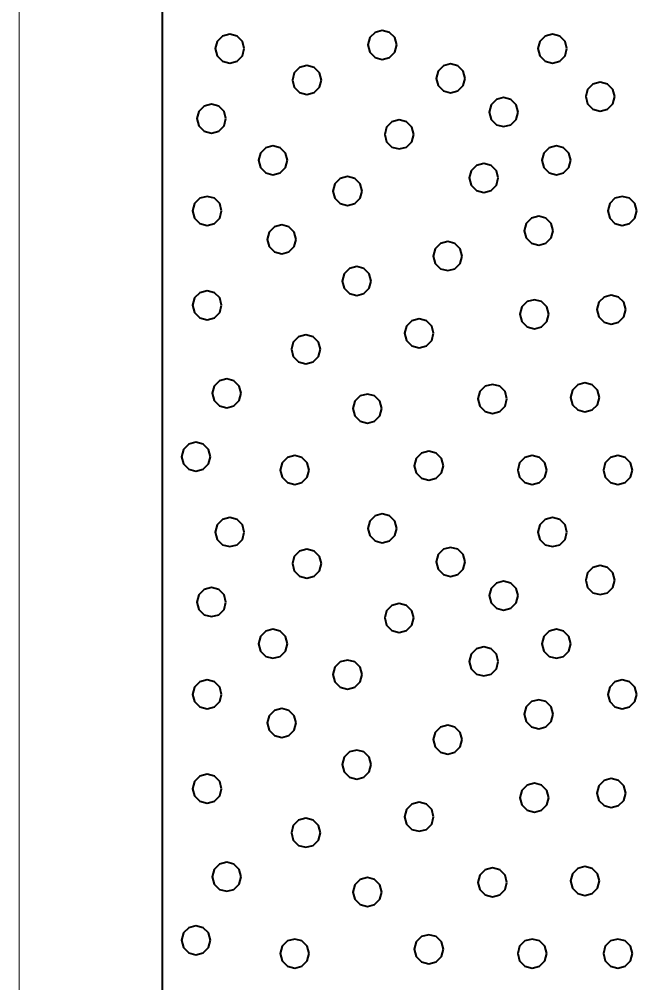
# Model space of a CAD drawing. Extents: x -76 to 974, y -1080 to -735.
# Drawn here: x 193.39 to 196.63, y -941.3 to -936.24 of the extents above; entities that cross this region are included whole.
import ezdxf

# ---------------------------------------------------------------- set-up
doc = ezdxf.new("R2010")
doc.units = 0
doc.header["$LTSCALE"] = 0.36
doc.layers.add('27', color=7, linetype='Continuous', lineweight=40)
doc.layers.add('7', color=7, linetype='Continuous', lineweight=13)

msp = doc.modelspace()

# ---------------------------------------------------------------- linework, layer by layer
at = {"layer": '27'}
msp.add_line((194.1412, -936.1789), (194.1412, -946.1789), dxfattribs=at)
for points in [[(194.5731, -936.3916), (194.5629, -936.3535), (194.535, -936.3256), (194.4969, -936.3154), (194.4588, -936.3256), (194.4309, -936.3535), (194.4207, -936.3916), (194.4309, -936.4297), (194.4588, -936.4575), (194.4969, -936.4678), (194.535, -936.4575), (194.5629, -936.4297)], [(195.374, -936.372), (195.3638, -936.3339), (195.3359, -936.306), (195.2978, -936.2958), (195.2597, -936.306), (195.2319, -936.3339), (195.2216, -936.372), (195.2319, -936.4101), (195.2597, -936.438), (195.2978, -936.4482), (195.3359, -936.438), (195.3638, -936.4101)], [(196.2677, -936.3916), (196.2575, -936.3535), (196.2296, -936.3256), (196.1915, -936.3154), (196.1534, -936.3256), (196.1255, -936.3535), (196.1153, -936.3916), (196.1255, -936.4297), (196.1534, -936.4576), (196.1915, -936.4678), (196.2296, -936.4576), (196.2575, -936.4297)], [(194.978, -936.5568), (194.9678, -936.5187), (194.9399, -936.4908), (194.9018, -936.4806), (194.8637, -936.4908), (194.8358, -936.5187), (194.8256, -936.5568), (194.8358, -936.5949), (194.8637, -936.6228), (194.9018, -936.633), (194.9399, -936.6228), (194.9678, -936.5949)], [(195.7331, -936.5478), (195.7229, -936.5097), (195.695, -936.4818), (195.6569, -936.4716), (195.6188, -936.4818), (195.5909, -936.5097), (195.5807, -936.5478), (195.5909, -936.5859), (195.6188, -936.6138), (195.6569, -936.624), (195.695, -936.6138), (195.7229, -936.5859)], [(196.5186, -936.6437), (196.5083, -936.6056), (196.4805, -936.5777), (196.4424, -936.5675), (196.4043, -936.5777), (196.3764, -936.6056), (196.3662, -936.6437), (196.3764, -936.6818), (196.4043, -936.7097), (196.4424, -936.7199), (196.4805, -936.7097), (196.5083, -936.6818)], [(194.4769, -936.7594), (194.4667, -936.7213), (194.4388, -936.6934), (194.4007, -936.6832), (194.3626, -936.6934), (194.3347, -936.7213), (194.3245, -936.7594), (194.3347, -936.7975), (194.3626, -936.8254), (194.4007, -936.8356), (194.4388, -936.8254), (194.4667, -936.7975)], [(196.0113, -936.7251), (196.0011, -936.687), (195.9732, -936.6591), (195.9351, -936.6489), (195.897, -936.6591), (195.8691, -936.687), (195.8589, -936.7251), (195.8691, -936.7632), (195.897, -936.7911), (195.9351, -936.8013), (195.9732, -936.7911), (196.0011, -936.7632)], [(195.463, -936.8426), (195.4528, -936.8045), (195.4249, -936.7766), (195.3868, -936.7664), (195.3487, -936.7766), (195.3208, -936.8045), (195.3106, -936.8426), (195.3208, -936.8807), (195.3487, -936.9086), (195.3868, -936.9188), (195.4249, -936.9086), (195.4528, -936.8807)], [(194.7998, -936.9781), (194.7896, -936.94), (194.7617, -936.9121), (194.7236, -936.9019), (194.6855, -936.9121), (194.6576, -936.94), (194.6474, -936.9781), (194.6576, -937.0162), (194.6855, -937.0441), (194.7236, -937.0543), (194.7617, -937.0441), (194.7896, -937.0162)], [(196.2885, -936.9781), (196.2782, -936.94), (196.2504, -936.9121), (196.2123, -936.9019), (196.1742, -936.9121), (196.1463, -936.94), (196.1361, -936.9781), (196.1463, -937.0162), (196.1742, -937.0441), (196.2123, -937.0543), (196.2504, -937.0441), (196.2782, -937.0162)], [(195.9071, -937.0709), (195.8969, -937.0328), (195.869, -937.0049), (195.8309, -936.9947), (195.7928, -937.0049), (195.7649, -937.0328), (195.7547, -937.0709), (195.7649, -937.109), (195.7928, -937.1369), (195.8309, -937.1471), (195.869, -937.1369), (195.8969, -937.109)], [(195.1913, -937.1395), (195.1811, -937.1014), (195.1532, -937.0735), (195.1151, -937.0633), (195.077, -937.0735), (195.0492, -937.1014), (195.0389, -937.1395), (195.0492, -937.1776), (195.077, -937.2055), (195.1151, -937.2157), (195.1532, -937.2055), (195.1811, -937.1776)], [(194.454, -937.2438), (194.4438, -937.2057), (194.4159, -937.1778), (194.3778, -937.1676), (194.3397, -937.1778), (194.3118, -937.2057), (194.3016, -937.2438), (194.3118, -937.2819), (194.3397, -937.3097), (194.3778, -937.32), (194.4159, -937.3097), (194.4438, -937.2819)], [(196.6342, -937.2438), (196.624, -937.2057), (196.5961, -937.1778), (196.558, -937.1676), (196.5199, -937.1778), (196.4921, -937.2057), (196.4818, -937.2438), (196.4921, -937.2819), (196.5199, -937.3097), (196.558, -937.32), (196.5961, -937.3097), (196.624, -937.2819)], [(196.1957, -937.348), (196.1854, -937.3099), (196.1576, -937.282), (196.1195, -937.2718), (196.0814, -937.282), (196.0535, -937.3099), (196.0433, -937.348), (196.0535, -937.3861), (196.0814, -937.414), (196.1195, -937.4242), (196.1576, -937.414), (196.1854, -937.3861)], [(194.8456, -937.3938), (194.8354, -937.3557), (194.8075, -937.3278), (194.7694, -937.3176), (194.7313, -937.3278), (194.7034, -937.3557), (194.6932, -937.3938), (194.7034, -937.4319), (194.7313, -937.4598), (194.7694, -937.47), (194.8075, -937.4598), (194.8354, -937.4319)], [(195.7177, -937.4815), (195.7074, -937.4434), (195.6796, -937.4155), (195.6415, -937.4053), (195.6034, -937.4155), (195.5755, -937.4434), (195.5653, -937.4815), (195.5755, -937.5196), (195.6034, -937.5475), (195.6415, -937.5577), (195.6796, -937.5475), (195.7074, -937.5196)], [(195.2397, -937.6124), (195.2294, -937.5743), (195.2016, -937.5464), (195.1635, -937.5362), (195.1254, -937.5464), (195.0975, -937.5743), (195.0873, -937.6124), (195.0975, -937.6505), (195.1254, -937.6784), (195.1635, -937.6886), (195.2016, -937.6784), (195.2294, -937.6505)], [(194.454, -937.7396), (194.4438, -937.7015), (194.4159, -937.6736), (194.3778, -937.6634), (194.3397, -937.6736), (194.3118, -937.7015), (194.3016, -937.7396), (194.3118, -937.7777), (194.3397, -937.8055), (194.3778, -937.8158), (194.4159, -937.8055), (194.4438, -937.7777)], [(196.577, -937.7624), (196.5668, -937.7243), (196.5389, -937.6964), (196.5008, -937.6862), (196.4627, -937.6964), (196.4348, -937.7243), (196.4246, -937.7624), (196.4348, -937.8005), (196.4627, -937.8284), (196.5008, -937.8386), (196.5389, -937.8284), (196.5668, -937.8005)], [(196.1728, -937.7866), (196.1626, -937.7485), (196.1347, -937.7206), (196.0966, -937.7104), (196.0585, -937.7206), (196.0306, -937.7485), (196.0204, -937.7866), (196.0306, -937.8247), (196.0585, -937.8526), (196.0966, -937.8628), (196.1347, -937.8526), (196.1626, -937.8247)], [(195.5676, -937.887), (195.5574, -937.8489), (195.5295, -937.821), (195.4914, -937.8108), (195.4533, -937.821), (195.4255, -937.8489), (195.4152, -937.887), (195.4255, -937.9251), (195.4533, -937.953), (195.4914, -937.9632), (195.5295, -937.953), (195.5574, -937.9251)], [(194.9727, -937.9709), (194.9625, -937.9328), (194.9346, -937.9049), (194.8965, -937.8947), (194.8584, -937.9049), (194.8305, -937.9328), (194.8203, -937.9709), (194.8305, -938.009), (194.8584, -938.0369), (194.8965, -938.0471), (194.9346, -938.0369), (194.9625, -938.009)], [(194.557, -938.2023), (194.5468, -938.1642), (194.5189, -938.1363), (194.4808, -938.1261), (194.4427, -938.1363), (194.4148, -938.1642), (194.4046, -938.2023), (194.4148, -938.2404), (194.4427, -938.2683), (194.4808, -938.2785), (194.5189, -938.2683), (194.5468, -938.2404)], [(195.9528, -938.2315), (195.9426, -938.1934), (195.9147, -938.1655), (195.8766, -938.1553), (195.8385, -938.1655), (195.8106, -938.1934), (195.8004, -938.2315), (195.8106, -938.2696), (195.8385, -938.2975), (195.8766, -938.3077), (195.9147, -938.2975), (195.9426, -938.2696)], [(196.4385, -938.2239), (196.4283, -938.1858), (196.4004, -938.1579), (196.3623, -938.1477), (196.3242, -938.1579), (196.2963, -938.1858), (196.2861, -938.2239), (196.2963, -938.262), (196.3242, -938.2899), (196.3623, -938.3001), (196.4004, -938.2899), (196.4283, -938.262)], [(195.2956, -938.2824), (195.2854, -938.2443), (195.2575, -938.2164), (195.2194, -938.2062), (195.1813, -938.2164), (195.1534, -938.2443), (195.1432, -938.2824), (195.1534, -938.3205), (195.1813, -938.3484), (195.2194, -938.3586), (195.2575, -938.3484), (195.2854, -938.3205)], [(194.3955, -938.5354), (194.3853, -938.4973), (194.3574, -938.4694), (194.3193, -938.4592), (194.2812, -938.4694), (194.2533, -938.4973), (194.2431, -938.5354), (194.2533, -938.5735), (194.2812, -938.6014), (194.3193, -938.6116), (194.3574, -938.6014), (194.3853, -938.5735)], [(195.6185, -938.5824), (195.6083, -938.5443), (195.5804, -938.5164), (195.5423, -938.5062), (195.5042, -938.5164), (195.4763, -938.5443), (195.4661, -938.5824), (195.4763, -938.6205), (195.5042, -938.6484), (195.5423, -938.6586), (195.5804, -938.6484), (195.6083, -938.6205)], [(194.9142, -938.6053), (194.904, -938.5672), (194.8761, -938.5393), (194.838, -938.5291), (194.7999, -938.5393), (194.772, -938.5672), (194.7618, -938.6053), (194.772, -938.6434), (194.7999, -938.6713), (194.838, -938.6815), (194.8761, -938.6713), (194.904, -938.6434)], [(196.1613, -938.6053), (196.1511, -938.5672), (196.1232, -938.5393), (196.0851, -938.5291), (196.047, -938.5393), (196.0191, -938.5672), (196.0089, -938.6053), (196.0191, -938.6434), (196.047, -938.6713), (196.0851, -938.6815), (196.1232, -938.6713), (196.1511, -938.6434)], [(196.6114, -938.6053), (196.6011, -938.5672), (196.5733, -938.5393), (196.5352, -938.5291), (196.4971, -938.5393), (196.4692, -938.5672), (196.459, -938.6053), (196.4692, -938.6434), (196.4971, -938.6713), (196.5352, -938.6815), (196.5733, -938.6713), (196.6011, -938.6434)], [(194.5731, -938.9316), (194.5629, -938.8935), (194.535, -938.8656), (194.4969, -938.8554), (194.4588, -938.8656), (194.4309, -938.8935), (194.4207, -938.9316), (194.4309, -938.9697), (194.4588, -938.9975), (194.4969, -939.0078), (194.535, -938.9975), (194.5629, -938.9697)], [(195.374, -938.912), (195.3638, -938.8739), (195.3359, -938.846), (195.2978, -938.8358), (195.2597, -938.846), (195.2319, -938.8739), (195.2216, -938.912), (195.2319, -938.9501), (195.2597, -938.978), (195.2978, -938.9882), (195.3359, -938.978), (195.3638, -938.9501)], [(196.2677, -938.9316), (196.2575, -938.8935), (196.2296, -938.8656), (196.1915, -938.8554), (196.1534, -938.8656), (196.1255, -938.8935), (196.1153, -938.9316), (196.1255, -938.9697), (196.1534, -938.9976), (196.1915, -939.0078), (196.2296, -938.9976), (196.2575, -938.9697)], [(194.978, -939.0968), (194.9678, -939.0587), (194.9399, -939.0308), (194.9018, -939.0206), (194.8637, -939.0308), (194.8358, -939.0587), (194.8256, -939.0968), (194.8358, -939.1349), (194.8637, -939.1628), (194.9018, -939.173), (194.9399, -939.1628), (194.9678, -939.1349)], [(195.7331, -939.0878), (195.7229, -939.0497), (195.695, -939.0218), (195.6569, -939.0116), (195.6188, -939.0218), (195.5909, -939.0497), (195.5807, -939.0878), (195.5909, -939.1259), (195.6188, -939.1538), (195.6569, -939.164), (195.695, -939.1538), (195.7229, -939.1259)], [(196.5186, -939.1837), (196.5083, -939.1456), (196.4805, -939.1177), (196.4424, -939.1075), (196.4043, -939.1177), (196.3764, -939.1456), (196.3662, -939.1837), (196.3764, -939.2218), (196.4043, -939.2497), (196.4424, -939.2599), (196.4805, -939.2497), (196.5083, -939.2218)], [(194.4769, -939.2994), (194.4667, -939.2613), (194.4388, -939.2334), (194.4007, -939.2232), (194.3626, -939.2334), (194.3347, -939.2613), (194.3245, -939.2994), (194.3347, -939.3375), (194.3626, -939.3654), (194.4007, -939.3756), (194.4388, -939.3654), (194.4667, -939.3375)], [(196.0113, -939.2651), (196.0011, -939.227), (195.9732, -939.1991), (195.9351, -939.1889), (195.897, -939.1991), (195.8691, -939.227), (195.8589, -939.2651), (195.8691, -939.3032), (195.897, -939.3311), (195.9351, -939.3413), (195.9732, -939.3311), (196.0011, -939.3032)], [(195.463, -939.3826), (195.4528, -939.3445), (195.4249, -939.3166), (195.3868, -939.3064), (195.3487, -939.3166), (195.3208, -939.3445), (195.3106, -939.3826), (195.3208, -939.4207), (195.3487, -939.4486), (195.3868, -939.4588), (195.4249, -939.4486), (195.4528, -939.4207)], [(194.7998, -939.5181), (194.7896, -939.48), (194.7617, -939.4521), (194.7236, -939.4419), (194.6855, -939.4521), (194.6576, -939.48), (194.6474, -939.5181), (194.6576, -939.5562), (194.6855, -939.5841), (194.7236, -939.5943), (194.7617, -939.5841), (194.7896, -939.5562)], [(196.2885, -939.5181), (196.2782, -939.48), (196.2504, -939.4521), (196.2123, -939.4419), (196.1742, -939.4521), (196.1463, -939.48), (196.1361, -939.5181), (196.1463, -939.5562), (196.1742, -939.5841), (196.2123, -939.5943), (196.2504, -939.5841), (196.2782, -939.5562)], [(195.9071, -939.6109), (195.8969, -939.5728), (195.869, -939.5449), (195.8309, -939.5347), (195.7928, -939.5449), (195.7649, -939.5728), (195.7547, -939.6109), (195.7649, -939.649), (195.7928, -939.6769), (195.8309, -939.6871), (195.869, -939.6769), (195.8969, -939.649)], [(195.1913, -939.6795), (195.1811, -939.6414), (195.1532, -939.6135), (195.1151, -939.6033), (195.077, -939.6135), (195.0492, -939.6414), (195.0389, -939.6795), (195.0492, -939.7176), (195.077, -939.7455), (195.1151, -939.7557), (195.1532, -939.7455), (195.1811, -939.7176)], [(194.454, -939.7838), (194.4438, -939.7457), (194.4159, -939.7178), (194.3778, -939.7076), (194.3397, -939.7178), (194.3118, -939.7457), (194.3016, -939.7838), (194.3118, -939.8219), (194.3397, -939.8497), (194.3778, -939.86), (194.4159, -939.8497), (194.4438, -939.8219)], [(196.6342, -939.7838), (196.624, -939.7457), (196.5961, -939.7178), (196.558, -939.7076), (196.5199, -939.7178), (196.4921, -939.7457), (196.4818, -939.7838), (196.4921, -939.8219), (196.5199, -939.8497), (196.558, -939.86), (196.5961, -939.8497), (196.624, -939.8219)], [(196.1957, -939.888), (196.1854, -939.8499), (196.1576, -939.822), (196.1195, -939.8118), (196.0814, -939.822), (196.0535, -939.8499), (196.0433, -939.888), (196.0535, -939.9261), (196.0814, -939.954), (196.1195, -939.9642), (196.1576, -939.954), (196.1854, -939.9261)], [(194.8456, -939.9338), (194.8354, -939.8957), (194.8075, -939.8678), (194.7694, -939.8576), (194.7313, -939.8678), (194.7034, -939.8957), (194.6932, -939.9338), (194.7034, -939.9719), (194.7313, -939.9998), (194.7694, -940.01), (194.8075, -939.9998), (194.8354, -939.9719)], [(195.7177, -940.0215), (195.7074, -939.9834), (195.6796, -939.9555), (195.6415, -939.9453), (195.6034, -939.9555), (195.5755, -939.9834), (195.5653, -940.0215), (195.5755, -940.0596), (195.6034, -940.0875), (195.6415, -940.0977), (195.6796, -940.0875), (195.7074, -940.0596)], [(195.2397, -940.1524), (195.2294, -940.1143), (195.2016, -940.0864), (195.1635, -940.0762), (195.1254, -940.0864), (195.0975, -940.1143), (195.0873, -940.1524), (195.0975, -940.1905), (195.1254, -940.2184), (195.1635, -940.2286), (195.2016, -940.2184), (195.2294, -940.1905)], [(194.454, -940.2796), (194.4438, -940.2415), (194.4159, -940.2136), (194.3778, -940.2034), (194.3397, -940.2136), (194.3118, -940.2415), (194.3016, -940.2796), (194.3118, -940.3177), (194.3397, -940.3455), (194.3778, -940.3558), (194.4159, -940.3455), (194.4438, -940.3177)], [(196.577, -940.3024), (196.5668, -940.2643), (196.5389, -940.2364), (196.5008, -940.2262), (196.4627, -940.2364), (196.4348, -940.2643), (196.4246, -940.3024), (196.4348, -940.3405), (196.4627, -940.3684), (196.5008, -940.3786), (196.5389, -940.3684), (196.5668, -940.3405)], [(196.1728, -940.3266), (196.1626, -940.2885), (196.1347, -940.2606), (196.0966, -940.2504), (196.0585, -940.2606), (196.0306, -940.2885), (196.0204, -940.3266), (196.0306, -940.3647), (196.0585, -940.3926), (196.0966, -940.4028), (196.1347, -940.3926), (196.1626, -940.3647)], [(195.5676, -940.427), (195.5574, -940.3889), (195.5295, -940.361), (195.4914, -940.3508), (195.4533, -940.361), (195.4255, -940.3889), (195.4152, -940.427), (195.4255, -940.4651), (195.4533, -940.493), (195.4914, -940.5032), (195.5295, -940.493), (195.5574, -940.4651)], [(194.9727, -940.5109), (194.9625, -940.4728), (194.9346, -940.4449), (194.8965, -940.4347), (194.8584, -940.4449), (194.8305, -940.4728), (194.8203, -940.5109), (194.8305, -940.549), (194.8584, -940.5769), (194.8965, -940.5871), (194.9346, -940.5769), (194.9625, -940.549)], [(194.557, -940.7423), (194.5468, -940.7042), (194.5189, -940.6763), (194.4808, -940.6661), (194.4427, -940.6763), (194.4148, -940.7042), (194.4046, -940.7423), (194.4148, -940.7804), (194.4427, -940.8083), (194.4808, -940.8185), (194.5189, -940.8083), (194.5468, -940.7804)], [(196.4385, -940.7639), (196.4283, -940.7258), (196.4004, -940.6979), (196.3623, -940.6877), (196.3242, -940.6979), (196.2963, -940.7258), (196.2861, -940.7639), (196.2963, -940.802), (196.3242, -940.8299), (196.3623, -940.8401), (196.4004, -940.8299), (196.4283, -940.802)], [(195.9528, -940.7715), (195.9426, -940.7334), (195.9147, -940.7055), (195.8766, -940.6953), (195.8385, -940.7055), (195.8106, -940.7334), (195.8004, -940.7715), (195.8106, -940.8096), (195.8385, -940.8375), (195.8766, -940.8477), (195.9147, -940.8375), (195.9426, -940.8096)], [(195.2956, -940.8224), (195.2854, -940.7843), (195.2575, -940.7564), (195.2194, -940.7462), (195.1813, -940.7564), (195.1534, -940.7843), (195.1432, -940.8224), (195.1534, -940.8605), (195.1813, -940.8884), (195.2194, -940.8986), (195.2575, -940.8884), (195.2854, -940.8605)], [(194.3955, -941.0754), (194.3853, -941.0373), (194.3574, -941.0094), (194.3193, -940.9992), (194.2812, -941.0094), (194.2533, -941.0373), (194.2431, -941.0754), (194.2533, -941.1135), (194.2812, -941.1414), (194.3193, -941.1516), (194.3574, -941.1414), (194.3853, -941.1135)], [(195.6185, -941.1224), (195.6083, -941.0843), (195.5804, -941.0564), (195.5423, -941.0462), (195.5042, -941.0564), (195.4763, -941.0843), (195.4661, -941.1224), (195.4763, -941.1605), (195.5042, -941.1884), (195.5423, -941.1986), (195.5804, -941.1884), (195.6083, -941.1605)], [(194.9142, -941.1453), (194.904, -941.1072), (194.8761, -941.0793), (194.838, -941.0691), (194.7999, -941.0793), (194.772, -941.1072), (194.7618, -941.1453), (194.772, -941.1834), (194.7999, -941.2113), (194.838, -941.2215), (194.8761, -941.2113), (194.904, -941.1834)], [(196.1613, -941.1453), (196.1511, -941.1072), (196.1232, -941.0793), (196.0851, -941.0691), (196.047, -941.0793), (196.0191, -941.1072), (196.0089, -941.1453), (196.0191, -941.1834), (196.047, -941.2113), (196.0851, -941.2215), (196.1232, -941.2113), (196.1511, -941.1834)], [(196.6114, -941.1453), (196.6011, -941.1072), (196.5733, -941.0793), (196.5352, -941.0691), (196.4971, -941.0793), (196.4692, -941.1072), (196.459, -941.1453), (196.4692, -941.1834), (196.4971, -941.2113), (196.5352, -941.2215), (196.5733, -941.2113), (196.6011, -941.1834)]]:
    msp.add_lwpolyline(points, close=True, dxfattribs=at)
at = {"layer": '7'}
msp.add_line((193.3912, -1042.0988), (193.3912, -895.7205), dxfattribs=at)

doc.saveas('drawing.dxf')
